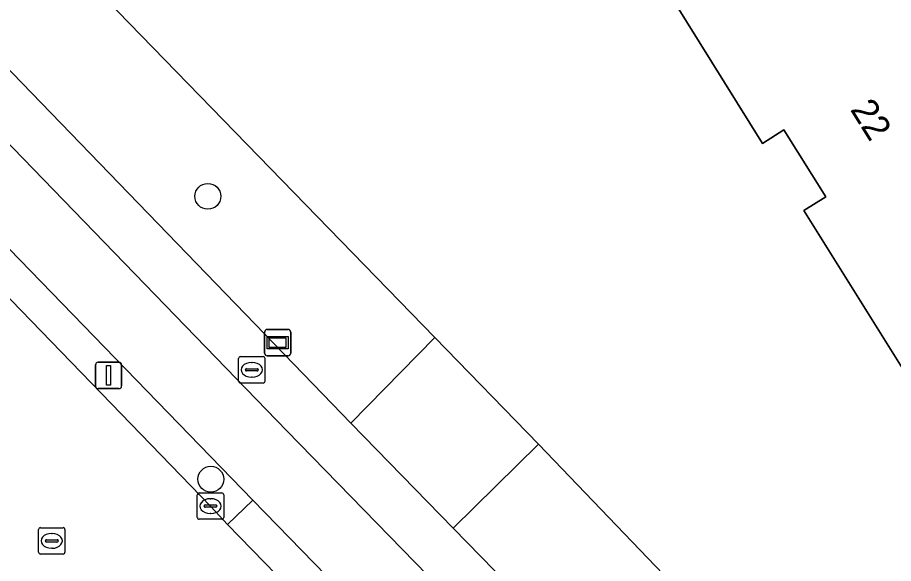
# Model space of a CAD drawing. Extents: x 158835 to 160077, y 386387 to 387778.
# Drawn here: x 159876.72 to 159909.91, y 387260.4 to 387281.09 of the extents above; entities that cross this region are included whole.
import ezdxf

# ---------------------------------------------------------------- set-up
doc = ezdxf.new("R2010")
doc.units = 0
for name, color, linetype in [('IMGEO_Berm_open', 7, 'Continuous'), ('IMGEO_Boom', 7, 'Continuous'), ('IMGEO_Brandkraan', 7, 'Continuous'), ('IMGEO_Fietspad_open', 7, 'Continuous'), ('IMGEO_Groenvoorziening', 7, 'Continuous'), ('IMGEO_Hek', 7, 'Continuous'), ('IMGEO_Kolk', 7, 'Continuous'), ('IMGEO_Lichtmast', 7, 'Continuous'), ('IMGEO_Pand', 7, 'Continuous'), ('IMGEO_Pand_nummerreeks', 7, 'Continuous'), ('IMGEO_Parkeervlak_open', 7, 'Continuous'), ('IMGEO_Rijbaan_lokaal_open', 7, 'Continuous'), ('IMGEO_Rioolput', 7, 'Continuous'), ('IMGEO_Verklikker', 7, 'Continuous'), ('IMGEO_Voetpad_open', 7, 'Continuous')]:
    doc.layers.add(name, color=color, linetype=linetype)

msp = doc.modelspace()

# ---------------------------------------------------------------- linework, layer by layer
at = {"layer": 'IMGEO_Berm_open'}
msp.add_lwpolyline([(159847.716, 387304.224), (159846.63, 387303.491), (159847.02, 387302.979), (159852.494, 387295.674), (159856.819, 387290.743), (159870.421, 387276.63), (159884.042, 387262.563), (159884.675, 387261.875), (159885.628, 387262.803), (159857.136, 387292.193)], dxfattribs=at)
at = {"layer": 'IMGEO_Boom'}
for centre in [(159883.93, 387274.313), (159884.043, 387263.595)]:
    msp.add_circle(centre, 0.489, dxfattribs=at)
at = {"layer": 'IMGEO_Brandkraan'}
for p, q in [((159885.093, 387267.314), (159885.093, 387268.166)), ((159885.168, 387268.24), (159886.02, 387268.24)), ((159886.094, 387268.166), (159886.094, 387267.314)), ((159885.395, 387267.783), (159885.793, 387267.783)), ((159885.581, 387268.02), (159885.606, 387268.02)), ((159885.352, 387267.734), (159885.352, 387267.746)), ((159885.79, 387267.697), (159885.392, 387267.697)), ((159885.604, 387267.46), (159885.579, 387267.46)), ((159885.836, 387267.746), (159885.836, 387267.734)), ((159886.02, 387267.24), (159885.168, 387267.24))]:
    msp.add_line(p, q, dxfattribs=at)
for points in [[(159885.093, 387267.314), (159885.093, 387268.166)], [(159885.168, 387268.24), (159886.02, 387268.24)], [(159886.094, 387268.166), (159886.094, 387267.314)], [(159886.02, 387267.24), (159885.168, 387267.24)]]:
    msp.add_lwpolyline(points, dxfattribs=at)
for centre, radius, start, end in [((159885.17, 387268.164), 0.0765, 91.552, 178.448), ((159885.17, 387268.164), 0.0765, 91.552, 178.448), ((159886.018, 387268.164), 0.0765, 1.552, 88.448), ((159886.018, 387268.164), 0.0765, 1.552, 88.448), ((159885.392, 387267.743), 0.0403, 85.8775, 175.7526), ((159885.797, 387267.745), 0.0386, 1.7309, 96.639), ((159885.389, 387267.733), 0.0366, 178.938, 274.7102), ((159885.793, 387267.74), 0.043, 264.8664, 352.4533), ((159885.17, 387267.316), 0.0765, 181.552, 268.448), ((159885.17, 387267.316), 0.0765, 181.552, 268.448), ((159886.018, 387267.316), 0.0765, 271.552, 358.448), ((159886.018, 387267.316), 0.0765, 271.552, 358.448)]:
    msp.add_arc(centre, radius, start, end, dxfattribs=at)
for centre, major_axis, ratio, start_param, end_param in [((159885.58, 387267.74), (-0.387, 0.002), 0.722429, 4.712389, 7.853982), ((159885.605, 387267.74), (-0.39, 0.002), 0.717154, 1.570796, 4.712389)]:
    msp.add_ellipse(centre, major_axis=major_axis, ratio=ratio, start_param=start_param, end_param=end_param, dxfattribs=at)
at = {"layer": 'IMGEO_Fietspad_open'}
for points in [[(159908.855, 387243.859), (159904.407, 387247.493), (159901.963, 387250), (159886.918, 387265.432), (159859.238, 387294.014), (159852.761, 387301.888), (159846.894, 387310.468), (159841.816, 387319.539), (159836.803, 387329.409), (159832.191, 387338.423), (159795.722, 387409.755), (159793.998, 387413.217), (159791.457, 387411.953), (159827.565, 387341.517), (159829.687, 387337.366), (159840.239, 387316.486), (159840.932, 387315.313), (159845.882, 387306.94), (159847.716, 387304.224)], [(159857.136, 387292.193), (159885.628, 387262.803), (159890.265, 387258.041), (159898.539, 387249.32)]]:
    msp.add_lwpolyline(points, dxfattribs=at)
at = {"layer": 'IMGEO_Groenvoorziening'}
msp.add_lwpolyline([(159892.524, 387268.97), (159866.248, 387295.991), (159866.108, 387296.222), (159862.166, 387293.831), (159888.282, 387266.812), (159889.346, 387265.723)], close=True, dxfattribs=at)
msp.add_lwpolyline([(159959.989, 387271.764), (159958.823, 387273.617), (159958.677, 387273.848), (159914.515, 387246.362), (159909.533, 387251.407), (159909.466, 387251.365), (159896.459, 387264.924), (159893.228, 387261.746), (159904.697, 387250), (159905.738, 387248.934)], dxfattribs=at)
at = {"layer": 'IMGEO_Hek'}
for points in [[(159866.248, 387295.991), (159892.524, 387268.97)], [(159892.524, 387268.97), (159896.459, 387264.924)], [(159896.459, 387264.924), (159909.466, 387251.365), (159909.533, 387251.407)]]:
    msp.add_lwpolyline(points, dxfattribs=at)
at = {"layer": 'IMGEO_Kolk'}
for p, q in [((159883.53, 387262.15), (159883.53, 387263.002)), ((159883.605, 387263.076), (159884.457, 387263.076)), ((159884.018, 387262.856), (159884.043, 387262.856)), ((159884.531, 387263.002), (159884.531, 387262.15)), ((159883.789, 387262.57), (159883.789, 387262.582)), ((159884.227, 387262.533), (159883.829, 387262.533)), ((159883.832, 387262.619), (159884.23, 387262.619)), ((159884.273, 387262.582), (159884.273, 387262.57)), ((159884.041, 387262.296), (159884.016, 387262.296)), ((159884.457, 387262.076), (159883.605, 387262.076))]:
    msp.add_line(p, q, dxfattribs=at)
for points in [[(159883.53, 387262.15), (159883.53, 387263.002)], [(159883.605, 387263.076), (159884.457, 387263.076)], [(159884.531, 387263.002), (159884.531, 387262.15)], [(159884.457, 387262.076), (159883.605, 387262.076)]]:
    msp.add_lwpolyline(points, dxfattribs=at)
for centre, radius, start, end in [((159883.607, 387263), 0.0765, 91.552, 178.448), ((159883.607, 387263), 0.0765, 91.552, 178.448), ((159884.455, 387263), 0.0765, 1.552, 88.448), ((159884.455, 387263), 0.0765, 1.552, 88.448), ((159883.829, 387262.579), 0.0403, 85.8775, 175.7526), ((159883.826, 387262.569), 0.0366, 178.938, 274.7102), ((159884.23, 387262.576), 0.043, 264.8664, 352.4533), ((159884.234, 387262.581), 0.0386, 1.7309, 96.639), ((159883.607, 387262.152), 0.0765, 181.552, 268.448), ((159883.607, 387262.152), 0.0765, 181.552, 268.448), ((159884.455, 387262.152), 0.0765, 271.552, 358.448), ((159884.455, 387262.152), 0.0765, 271.552, 358.448)]:
    msp.add_arc(centre, radius, start, end, dxfattribs=at)
for centre, major_axis, ratio, start_param, end_param in [((159884.017, 387262.576), (-0.387, 0.002), 0.722429, 4.712389, 7.853982), ((159884.042, 387262.576), (-0.39, 0.002), 0.717154, 1.570796, 4.712389)]:
    msp.add_ellipse(centre, major_axis=major_axis, ratio=ratio, start_param=start_param, end_param=end_param, dxfattribs=at)
at = {"layer": 'IMGEO_Lichtmast'}
for p, q in [((159879.671, 387267.127), (159879.671, 387267.927)), ((159879.671, 387267.927), (159879.671, 387267.127)), ((159879.771, 387268.027), (159880.561, 387268.027)), ((159880.561, 387268.027), (159879.771, 387268.027)), ((159880.661, 387267.927), (159880.661, 387267.127)), ((159880.661, 387267.127), (159880.661, 387267.927)), ((159880.561, 387267.027), (159879.771, 387267.027)), ((159879.771, 387267.027), (159880.561, 387267.027))]:
    msp.add_line(p, q, dxfattribs=at)
msp.add_lwpolyline([(159880.091, 387267.902), (159880.241, 387267.902), (159880.241, 387267.152), (159880.091, 387267.152), (159880.091, 387267.902)], dxfattribs=at)
for centre, start, end in [((159879.771, 387267.927), 90, 180), ((159879.771, 387267.927), 90, 180), ((159880.561, 387267.927), 0, 90), ((159880.561, 387267.927), 360, 90), ((159879.771, 387267.127), 180, 270), ((159879.771, 387267.127), 180, 270), ((159880.561, 387267.127), 270, 0), ((159880.561, 387267.127), 270, 0)]:
    msp.add_arc(centre, 0.1, start, end, dxfattribs=at)
at = {"layer": 'IMGEO_Pand'}
msp.add_lwpolyline([(159957.418, 387282.648), (159957.654, 387282.805), (159956.041, 387285.392), (159951.821, 387292.128), (159932.518, 387322.94), (159896.435, 387300.44), (159902.998, 387289.978), (159898.289, 387287.014), (159904.939, 387276.319), (159905.754, 387276.833), (159907.345, 387274.288), (159906.512, 387273.78), (159910.872, 387266.801), (159915.569, 387269.738), (159922.133, 387259.27), (159954.954, 387279.763), (159958.013, 387281.673), (159957.716, 387282.159)], close=True, dxfattribs=at)
at = {"layer": 'IMGEO_Parkeervlak_open'}
msp.add_lwpolyline([(159922.133, 387259.27), (159915.569, 387269.738), (159910.872, 387266.801), (159906.512, 387273.78), (159907.345, 387274.288), (159905.754, 387276.833), (159904.939, 387276.319), (159898.289, 387287.014), (159902.998, 387289.978), (159896.435, 387300.44), (159932.518, 387322.94), (159930.669, 387325.947), (159928.512, 387329.354), (159927.979, 387330.18), (159926.171, 387333.052), (159900.087, 387317.286), (159874.649, 387301.433), (159869.66, 387298.324), (159869.782, 387298.126), (159866.248, 387295.991), (159892.524, 387268.97), (159896.459, 387264.924), (159909.466, 387251.365), (159909.533, 387251.407)], close=True, dxfattribs=at)
at = {"layer": 'IMGEO_Rijbaan_lokaal_open'}
msp.add_lwpolyline([(159920.176, 387225.355), (159918.153, 387227.355), (159915.949, 387229.759), (159915.257, 387230.465), (159912.309, 387233.475), (159911.546, 387234.299), (159896.236, 387250), (159889.312, 387257.113), (159884.675, 387261.875), (159884.042, 387262.563), (159870.421, 387276.63), (159856.819, 387290.743), (159852.494, 387295.674), (159847.02, 387302.979), (159846.63, 387303.491), (159844.774, 387306.24), (159839.804, 387314.646), (159837.214, 387319.565), (159835.311, 387323.378), (159828.476, 387336.747), (159826.354, 387340.898), (159797.363, 387397.651), (159790.317, 387411.386), (159788.13, 387415.65)], dxfattribs=at)
at = {"layer": 'IMGEO_Rioolput'}
for p, q in [((159877.514, 387260.833), (159877.514, 387261.685)), ((159877.589, 387261.759), (159878.441, 387261.759)), ((159878.002, 387261.539), (159878.027, 387261.539)), ((159878.515, 387261.685), (159878.515, 387260.833)), ((159877.773, 387261.253), (159877.773, 387261.265)), ((159878.211, 387261.216), (159877.813, 387261.216)), ((159877.816, 387261.302), (159878.214, 387261.302)), ((159878.257, 387261.265), (159878.257, 387261.253)), ((159878.025, 387260.979), (159878, 387260.979)), ((159878.441, 387260.759), (159877.589, 387260.759))]:
    msp.add_line(p, q, dxfattribs=at)
for points in [[(159877.514, 387260.833), (159877.514, 387261.685)], [(159877.589, 387261.759), (159878.441, 387261.759)], [(159878.515, 387261.685), (159878.515, 387260.833)], [(159878.441, 387260.759), (159877.589, 387260.759)]]:
    msp.add_lwpolyline(points, dxfattribs=at)
for centre, radius, start, end in [((159877.591, 387261.683), 0.0765, 91.552, 178.448), ((159877.591, 387261.683), 0.0765, 91.552, 178.448), ((159878.439, 387261.683), 0.0765, 1.552, 88.448), ((159878.439, 387261.683), 0.0765, 1.552, 88.448), ((159877.813, 387261.262), 0.0403, 85.8775, 175.7526), ((159877.81, 387261.252), 0.0366, 178.938, 274.7102), ((159878.214, 387261.259), 0.043, 264.8664, 352.4533), ((159878.218, 387261.264), 0.0386, 1.7309, 96.639), ((159877.591, 387260.835), 0.0765, 181.552, 268.448), ((159877.591, 387260.835), 0.0765, 181.552, 268.448), ((159878.439, 387260.835), 0.0765, 271.552, 358.448), ((159878.439, 387260.835), 0.0765, 271.552, 358.448)]:
    msp.add_arc(centre, radius, start, end, dxfattribs=at)
for centre, major_axis, ratio, start_param, end_param in [((159878.001, 387261.259), (-0.387, 0.002), 0.722429, 4.712389, 7.853982), ((159878.026, 387261.259), (-0.39, 0.002), 0.717154, 1.570796, 4.712389)]:
    msp.add_ellipse(centre, major_axis=major_axis, ratio=ratio, start_param=start_param, end_param=end_param, dxfattribs=at)
at = {"layer": 'IMGEO_Verklikker'}
for p, q in [((159886.078, 387268.37), (159886.078, 387269.17)), ((159886.078, 387269.17), (159886.078, 387268.37)), ((159886.178, 387269.27), (159886.968, 387269.27)), ((159886.968, 387269.27), (159886.178, 387269.27)), ((159887.068, 387269.17), (159887.068, 387268.37)), ((159887.068, 387268.37), (159887.068, 387269.17)), ((159886.968, 387268.27), (159886.178, 387268.27)), ((159886.178, 387268.27), (159886.968, 387268.27))]:
    msp.add_line(p, q, dxfattribs=at)
for points in [[(159886.179, 387269.002), (159886.967, 387269.002), (159886.967, 387268.538), (159886.179, 387268.538), (159886.179, 387269.002)], [(159886.244, 387268.937), (159886.244, 387268.603), (159886.902, 387268.603), (159886.902, 387268.937), (159886.244, 387268.937)]]:
    msp.add_lwpolyline(points, dxfattribs=at)
for centre, start, end in [((159886.178, 387269.17), 90, 180), ((159886.178, 387269.17), 90, 180), ((159886.968, 387269.17), 0, 90), ((159886.968, 387269.17), 360, 90), ((159886.178, 387268.37), 180, 270), ((159886.178, 387268.37), 180, 270), ((159886.968, 387268.37), 270, 0), ((159886.968, 387268.37), 270, 0)]:
    msp.add_arc(centre, 0.1, start, end, dxfattribs=at)
at = {"layer": 'IMGEO_Voetpad_open'}
for points in [[(159795.722, 387409.755), (159832.191, 387338.423), (159836.803, 387329.409), (159841.816, 387319.539), (159846.894, 387310.468), (159852.761, 387301.888), (159859.238, 387294.014), (159886.918, 387265.432), (159901.963, 387250), (159904.407, 387247.493), (159908.855, 387243.859), (159918.607, 387236.565)], [(159905.738, 387248.934), (159904.697, 387250), (159893.228, 387261.746), (159889.346, 387265.723), (159888.282, 387266.812), (159862.166, 387293.831), (159860.994, 387295.043), (159860.671, 387295.4)]]:
    msp.add_lwpolyline(points, dxfattribs=at)
for points in [[(159896.459, 387264.924), (159892.524, 387268.97), (159889.346, 387265.723), (159893.228, 387261.746)], [(159884.675, 387261.875), (159889.312, 387257.113), (159890.265, 387258.041), (159885.628, 387262.803)]]:
    msp.add_lwpolyline(points, close=True, dxfattribs=at)

# ---------------------------------------------------------------- texts
at = {"layer": 'IMGEO_Pand_nummerreeks'}
msp.add_text('22', height=1, rotation=302.0109, dxfattribs=at).set_placement((159908.247, 387277.601))

doc.saveas('drawing.dxf')
